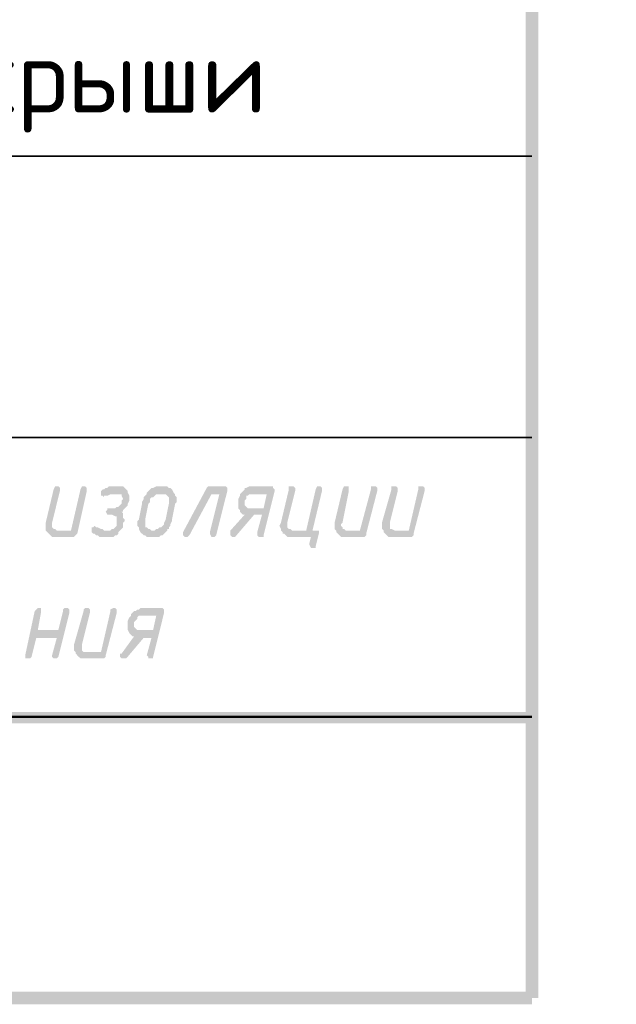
# Model space of a CAD drawing. Header units: millimetres. Extents: x 1114507 to 93926427, y 174473 to 817039.
# Tile 412 of 483: x 2110370 to 2111970, y 767372 to 770012. Entities that reach past the tile are written whole.
import ezdxf

# ---------------------------------------------------------------- set-up
doc = ezdxf.new("R2010")
doc.units = ezdxf.units.MM
doc.layers.add('PDF11_Geometry', color=1, linetype='Continuous')
doc.layers.add('PDF11_Text', color=7, linetype='Continuous')
doc.styles.add('PDF ISOCPEUR', font='isocpeur.TTF')
doc.styles.add('Суннат', font='ariali.ttf', dxfattribs={"height": 250})

msp = doc.modelspace()

# ---------------------------------------------------------------- hatches: boundary and pattern name
at = {"layer": 'PDF11_Text'}
for points in [[(2110469.3, 768761), (2110469.3, 768761), (2110465, 768761), (2110460.8, 768752.6), (2110439.6, 768663.6), (2110439.6, 768663.6), (2110439.6, 768655.2), (2110439.6, 768655.2), (2110439.6, 768646.7), (2110439.6, 768642.5), (2110469.3, 768642.5), (2110469.3, 768642.5), (2110465, 768646.7), (2110460.8, 768646.7), (2110456.6, 768650.9), (2110456.6, 768655.2), (2110456.6, 768659.4), (2110456.6, 768663.6), (2110477.7, 768748.3), (2110477.7, 768752.6), (2110477.7, 768756.8), (2110473.5, 768761)], [(2110541.2, 768761), (2110541.2, 768761), (2110537, 768761), (2110532.8, 768752.6), (2110507.4, 768642.5), (2110469.3, 768642.5), (2110439.6, 768642.5), (2110443.9, 768638.2), (2110448.1, 768634), (2110448.1, 768634), (2110452.3, 768629.8), (2110456.6, 768625.5), (2110460.8, 768625.5), (2110465, 768625.5), (2110511.6, 768625.5), (2110511.6, 768625.5), (2110515.8, 768625.5), (2110520.1, 768629.8), (2110524.3, 768634), (2110549.7, 768748.3), (2110549.7, 768752.6), (2110549.7, 768756.8), (2110545.5, 768761)], [(2110634.4, 768761), (2110625.9, 768761), (2110621.7, 768761), (2110617.5, 768761), (2110609, 768761), (2110604.8, 768756.8), (2110600.5, 768756.8), (2110596.3, 768752.6), (2110592.1, 768752.6), (2110587.8, 768748.3), (2110587.8, 768744.1), (2110630.2, 768739.8), (2110634.4, 768739.8), (2110638.6, 768739.8), (2110642.9, 768739.8), (2110642.9, 768735.6), (2110647.1, 768727.1), (2110647.1, 768727.1), (2110642.9, 768722.9), (2110642.9, 768722.9), (2110642.9, 768714.4), (2110638.6, 768710.2), (2110634.4, 768706), (2110630.2, 768706), (2110625.9, 768701.7), (2110621.7, 768701.7), (2110609, 768701.7), (2110609, 768701.7), (2110604.8, 768701.7), (2110604.8, 768697.5), (2110600.5, 768693.3), (2110600.5, 768693.3), (2110604.8, 768684.8), (2110604.8, 768684.8), (2110609, 768684.8), (2110617.5, 768684.8), (2110617.5, 768684.8), (2110625.9, 768680.6), (2110630.2, 768680.6), (2110630.2, 768676.3), (2110630.2, 768672.1), (2110630.2, 768667.9), (2110630.2, 768663.6), (2110630.2, 768663.6), (2110630.2, 768655.2), (2110625.9, 768650.9), (2110621.7, 768646.7), (2110617.5, 768646.7), (2110613.2, 768642.5), (2110609, 768642.5), (2110596.3, 768642.5), (2110638.6, 768642.5), (2110642.9, 768646.7), (2110647.1, 768650.9), (2110647.1, 768655.2), (2110647.1, 768663.6), (2110651.3, 768667.9), (2110651.3, 768672.1), (2110647.1, 768676.3), (2110647.1, 768684.8), (2110647.1, 768689), (2110642.9, 768693.3), (2110647.1, 768693.3), (2110647.1, 768697.5), (2110651.3, 768701.7), (2110655.6, 768706), (2110659.8, 768710.2), (2110659.8, 768714.4), (2110664, 768722.9), (2110664, 768722.9), (2110664, 768731.4), (2110664, 768731.4), (2110664, 768735.6), (2110659.8, 768744.1), (2110659.8, 768748.3), (2110655.6, 768752.6), (2110655.6, 768752.6), (2110651.3, 768756.8), (2110647.1, 768761), (2110642.9, 768761)], [(2110753, 768761), (2110753, 768761), (2110744.5, 768761), (2110740.3, 768761), (2110736, 768761), (2110727.6, 768756.8), (2110723.3, 768756.8), (2110719.1, 768752.6), (2110714.9, 768748.3), (2110714.9, 768748.3), (2110710.6, 768744.1), (2110748.7, 768739.8), (2110753, 768739.8), (2110757.2, 768739.8), (2110761.4, 768739.8), (2110765.7, 768735.6), (2110769.9, 768731.4), (2110769.9, 768727.1), (2110769.9, 768722.9), (2110769.9, 768718.7), (2110769.9, 768714.4), (2110761.4, 768672.1), (2110761.4, 768672.1), (2110757.2, 768663.6), (2110757.2, 768659.4), (2110753, 768655.2), (2110748.7, 768650.9), (2110744.5, 768650.9), (2110740.3, 768646.7), (2110736, 768646.7), (2110731.8, 768642.5), (2110727.6, 768642.5), (2110765.7, 768642.5), (2110765.7, 768646.7), (2110769.9, 768646.7), (2110769.9, 768650.9), (2110774.1, 768655.2), (2110774.1, 768659.4), (2110778.4, 768667.9), (2110778.4, 768672.1), (2110786.8, 768714.4), (2110791.1, 768718.7), (2110791.1, 768722.9), (2110791.1, 768722.9), (2110791.1, 768731.4), (2110786.8, 768735.6), (2110786.8, 768739.8), (2110782.6, 768744.1), (2110778.4, 768752.6), (2110778.4, 768752.6), (2110774.1, 768756.8), (2110769.9, 768756.8), (2110765.7, 768761), (2110761.4, 768761)], [(2110918.1, 768761), (2110880, 768761), (2110875.8, 768761), (2110871.5, 768756.8), (2110808, 768638.2), (2110808, 768634), (2110808, 768629.8), (2110812.2, 768625.5), (2110816.5, 768625.5), (2110820.7, 768625.5), (2110825, 768629.8), (2110884.2, 768739.8), (2110905.4, 768739.8), (2110926.6, 768748.3), (2110926.6, 768752.6), (2110926.6, 768756.8), (2110922.3, 768761)], [(2110926.6, 768748.3), (2110905.4, 768739.8), (2110880, 768638.2), (2110880, 768634), (2110880, 768634), (2110884.2, 768625.5), (2110884.2, 768625.5), (2110888.5, 768625.5), (2110888.5, 768625.5), (2110892.7, 768625.5), (2110896.9, 768629.8)], [(2111045.1, 768761), (2111002.8, 768761), (2110994.3, 768761), (2110990.1, 768761), (2110985.9, 768761), (2110977.4, 768756.8), (2110973.2, 768756.8), (2110973.2, 768752.6), (2110968.9, 768748.3), (2110964.7, 768744.1), (2111032.4, 768739.8), (2111024, 768701.7), (2110985.9, 768701.7), (2110956.2, 768701.7), (2110960.4, 768697.5), (2110960.4, 768693.3), (2110964.7, 768689), (2110968.9, 768684.8), (2110973.2, 768684.8), (2111019.7, 768684.8), (2111007, 768638.2), (2111007, 768634), (2111007, 768629.8), (2111011.3, 768625.5), (2111015.5, 768625.5), (2111019.7, 768625.5), (2111024, 768625.5), (2111024, 768629.8), (2111053.6, 768748.3), (2111053.6, 768752.6), (2111053.6, 768752.6), (2111049.4, 768756.8), (2111049.4, 768761)], [(2111100.2, 768761), (2111096, 768761), (2111091.7, 768761), (2111091.7, 768752.6), (2111070.5, 768663.6), (2111070.5, 768663.6), (2111066.3, 768655.2), (2111066.3, 768655.2), (2111070.5, 768646.7), (2111070.5, 768642.5), (2111074.8, 768638.2), (2111074.8, 768634), (2111079, 768634), (2111083.2, 768629.8), (2111087.5, 768625.5), (2111091.7, 768625.5), (2111096, 768625.5), (2111151, 768625.5), (2111146.8, 768608.6), (2111146.8, 768604.3), (2111146.8, 768604.3), (2111151, 768595.9), (2111151, 768595.9), (2111155.2, 768595.9), (2111155.2, 768595.9), (2111163.7, 768595.9), (2111163.7, 768600.1), (2111172.2, 768634), (2111172.2, 768634), (2111172.2, 768642.5), (2111167.9, 768642.5), (2111163.7, 768642.5), (2111155.2, 768642.5), (2111100.2, 768642.5), (2111100.2, 768642.5), (2111096, 768646.7), (2111091.7, 768646.7), (2111087.5, 768650.9), (2111087.5, 768655.2), (2111087.5, 768659.4), (2111087.5, 768663.6), (2111108.7, 768748.3), (2111108.7, 768752.6), (2111108.7, 768756.8), (2111104.4, 768761)], [(2111172.2, 768761), (2111172.2, 768761), (2111167.9, 768761), (2111163.7, 768752.6), (2111138.3, 768642.5), (2111100.2, 768642.5), (2111155.2, 768642.5), (2111180.6, 768748.3), (2111180.6, 768752.6), (2111180.6, 768756.8), (2111176.4, 768761)], [(2111244.2, 768761), (2111244.2, 768761), (2111239.9, 768761), (2111235.7, 768752.6), (2111214.5, 768663.6), (2111214.5, 768663.6), (2111214.5, 768655.2), (2111214.5, 768655.2), (2111214.5, 768646.7), (2111218.7, 768642.5), (2111248.4, 768642.5), (2111244.2, 768642.5), (2111239.9, 768646.7), (2111235.7, 768646.7), (2111235.7, 768650.9), (2111231.5, 768655.2), (2111231.5, 768659.4), (2111235.7, 768663.6), (2111252.6, 768748.3), (2111252.6, 768752.6), (2111252.6, 768756.8), (2111252.6, 768761)], [(2111320.4, 768761), (2111316.1, 768761), (2111311.9, 768761), (2111311.9, 768752.6), (2111282.3, 768642.5), (2111248.4, 768642.5), (2111218.7, 768642.5), (2111218.7, 768638.2), (2111223, 768634), (2111223, 768634), (2111227.2, 768629.8), (2111231.5, 768625.5), (2111235.7, 768625.5), (2111244.2, 768625.5), (2111286.5, 768625.5), (2111290.7, 768625.5), (2111295, 768625.5), (2111299.2, 768629.8), (2111299.2, 768634), (2111328.8, 768748.3), (2111328.8, 768752.6), (2111328.8, 768756.8), (2111324.6, 768761)], [(2111375.4, 768761), (2111371.2, 768761), (2111367, 768761), (2111367, 768752.6), (2111341.5, 768663.6), (2111341.5, 768663.6), (2111341.5, 768655.2), (2111341.5, 768655.2), (2111341.5, 768646.7), (2111345.8, 768642.5), (2111375.4, 768642.5), (2111375.4, 768642.5), (2111367, 768646.7), (2111362.7, 768646.7), (2111362.7, 768650.9), (2111362.7, 768655.2), (2111362.7, 768659.4), (2111362.7, 768663.6), (2111383.9, 768748.3), (2111383.9, 768752.6), (2111383.9, 768756.8), (2111379.7, 768761)], [(2111447.4, 768761), (2111447.4, 768761), (2111438.9, 768761), (2111438.9, 768752.6), (2111413.5, 768642.5), (2111375.4, 768642.5), (2111345.8, 768642.5), (2111345.8, 768638.2), (2111350, 768634), (2111350, 768634), (2111354.2, 768629.8), (2111358.5, 768625.5), (2111367, 768625.5), (2111371.2, 768625.5), (2111417.8, 768625.5), (2111417.8, 768625.5), (2111422, 768625.5), (2111426.2, 768629.8), (2111426.2, 768634), (2111455.9, 768748.3), (2111455.9, 768752.6), (2111455.9, 768756.8), (2111451.6, 768761)], [(2110587.8, 768744.1), (2110587.8, 768739.8), (2110587.8, 768735.6), (2110592.1, 768735.6), (2110596.3, 768731.4), (2110596.3, 768731.4), (2110596.3, 768735.6), (2110604.8, 768735.6), (2110604.8, 768735.6), (2110613.2, 768739.8), (2110617.5, 768739.8), (2110621.7, 768739.8), (2110630.2, 768739.8)], [(2110710.6, 768744.1), (2110710.6, 768739.8), (2110706.4, 768735.6), (2110702.2, 768731.4), (2110702.2, 768727.1), (2110697.9, 768718.7), (2110697.9, 768714.4), (2110689.5, 768672.1), (2110685.2, 768667.9), (2110685.2, 768663.6), (2110685.2, 768663.6), (2110685.2, 768655.2), (2110689.5, 768650.9), (2110689.5, 768646.7), (2110693.7, 768638.2), (2110697.9, 768634), (2110697.9, 768634), (2110702.2, 768629.8), (2110706.4, 768629.8), (2110710.6, 768625.5), (2110714.9, 768625.5), (2110723.3, 768625.5), (2110727.6, 768625.5), (2110731.8, 768625.5), (2110740.3, 768625.5), (2110744.5, 768625.5), (2110748.7, 768629.8), (2110753, 768629.8), (2110757.2, 768634), (2110761.4, 768638.2), (2110765.7, 768642.5), (2110727.6, 768642.5), (2110723.3, 768642.5), (2110719.1, 768646.7), (2110714.9, 768646.7), (2110710.6, 768650.9), (2110706.4, 768650.9), (2110706.4, 768655.2), (2110706.4, 768663.6), (2110706.4, 768667.9), (2110706.4, 768672.1), (2110714.9, 768714.4), (2110714.9, 768714.4), (2110719.1, 768718.7), (2110719.1, 768727.1), (2110723.3, 768731.4), (2110727.6, 768731.4), (2110731.8, 768735.6), (2110736, 768739.8), (2110740.3, 768739.8), (2110744.5, 768739.8), (2110748.7, 768739.8)], [(2110964.7, 768744.1), (2110960.5, 768739.8), (2110960.5, 768735.6), (2110956.2, 768727.1), (2110956.2, 768722.9), (2110956.2, 768718.7), (2110956.2, 768714.4), (2110956.2, 768714.4), (2110956.2, 768706), (2110956.2, 768701.7), (2110985.9, 768701.7), (2110985.9, 768701.7), (2110981.6, 768701.7), (2110977.4, 768706), (2110973.2, 768710.2), (2110973.2, 768714.4), (2110973.2, 768714.4), (2110973.2, 768722.9), (2110973.2, 768722.9), (2110977.4, 768727.1), (2110977.4, 768735.6), (2110981.6, 768735.6), (2110985.9, 768739.8), (2110990.1, 768739.8), (2110998.6, 768739.8), (2111032.4, 768739.8)], [(2110973.2, 768684.8), (2110935, 768642.5), (2110935, 768638.2), (2110935, 768634), (2110935, 768629.8), (2110939.3, 768625.5), (2110943.5, 768625.5), (2110943.5, 768625.5), (2110947.7, 768625.5), (2110998.6, 768684.8), (2111019.7, 768684.8)], [(2110570.9, 768655.2), (2110570.9, 768655.2), (2110566.7, 768650.9), (2110562.4, 768650.9), (2110562.4, 768642.5), (2110562.4, 768638.2), (2110566.7, 768634), (2110570.9, 768634), (2110575.1, 768629.8), (2110579.4, 768629.8), (2110583.6, 768625.5), (2110587.8, 768625.5), (2110592.1, 768625.5), (2110604.8, 768625.5), (2110609, 768625.5), (2110613.2, 768625.5), (2110621.7, 768625.5), (2110625.9, 768629.8), (2110630.2, 768629.8), (2110634.4, 768634), (2110634.4, 768638.2), (2110638.6, 768642.5), (2110596.3, 768642.5), (2110596.3, 768642.5), (2110592.1, 768646.7), (2110587.8, 768646.7), (2110579.4, 768650.9), (2110575.1, 768650.9)], [(2110418.4, 768435), (2110418.4, 768435), (2110414.2, 768430.7), (2110410, 768426.5), (2110384.6, 768307.9), (2110384.6, 768307.9), (2110384.6, 768303.7), (2110384.6, 768299.5), (2110388.8, 768299.5), (2110393, 768299.5), (2110393, 768299.5), (2110397.3, 768299.5), (2110401.5, 768303.7), (2110414.2, 768354.5), (2110469.3, 768354.5), (2110418.4, 768375.7), (2110426.9, 768422.3), (2110426.9, 768426.5), (2110426.9, 768426.5), (2110426.9, 768430.7), (2110426.9, 768435)], [(2110494.7, 768435), (2110490.4, 768435), (2110486.2, 768430.7), (2110486.2, 768426.5), (2110473.5, 768375.7), (2110418.4, 768375.7), (2110469.3, 768354.5), (2110456.6, 768307.9), (2110456.6, 768307.9), (2110456.6, 768303.7), (2110460.8, 768299.5), (2110460.8, 768299.5), (2110465, 768299.5), (2110465, 768299.5), (2110469.3, 768299.5), (2110473.5, 768303.7), (2110503.1, 768422.3), (2110503.1, 768426.5), (2110503.1, 768430.7), (2110498.9, 768435)], [(2110549.7, 768435), (2110545.5, 768435), (2110541.2, 768430.7), (2110541.2, 768426.5), (2110515.8, 768337.6), (2110515.8, 768333.3), (2110515.8, 768329.1), (2110515.8, 768329.1), (2110515.8, 768320.6), (2110520.1, 768316.4), (2110549.7, 768316.4), (2110549.7, 768316.4), (2110541.2, 768316.4), (2110537, 768320.6), (2110537, 768324.9), (2110537, 768329.1), (2110537, 768329.1), (2110537, 768337.6), (2110558.2, 768422.3), (2110558.2, 768426.5), (2110558.2, 768430.7), (2110553.9, 768435)], [(2110621.7, 768435), (2110621.7, 768435), (2110613.2, 768430.7), (2110613.2, 768426.5), (2110587.8, 768316.4), (2110549.7, 768316.4), (2110520.1, 768316.4), (2110520.1, 768312.2), (2110524.3, 768307.9), (2110524.3, 768307.9), (2110528.5, 768303.7), (2110532.8, 768299.5), (2110541.2, 768299.5), (2110545.5, 768299.5), (2110592.1, 768299.5), (2110592.1, 768299.5), (2110596.3, 768299.5), (2110600.5, 768303.7), (2110600.5, 768307.9), (2110630.2, 768422.3), (2110630.2, 768426.5), (2110630.2, 768430.7), (2110625.9, 768435)], [(2110748.7, 768435), (2110706.4, 768435), (2110697.9, 768435), (2110693.7, 768435), (2110689.5, 768430.7), (2110685.2, 768430.7), (2110681, 768426.5), (2110676.7, 768426.5), (2110672.5, 768422.3), (2110668.3, 768418), (2110736, 768413.8), (2110727.6, 768375.7), (2110693.7, 768375.7), (2110659.8, 768375.7), (2110664, 768367.2), (2110664, 768367.2), (2110668.3, 768363), (2110672.5, 768358.8), (2110676.7, 768358.8), (2110723.3, 768354.5), (2110710.6, 768307.9), (2110710.6, 768307.9), (2110714.9, 768303.7), (2110714.9, 768299.5), (2110719.1, 768299.5), (2110723.3, 768299.5), (2110727.6, 768299.5), (2110727.6, 768303.7), (2110757.2, 768422.3), (2110757.2, 768426.5), (2110757.2, 768426.5), (2110757.2, 768430.7), (2110753, 768435)], [(2110668.3, 768418), (2110668.3, 768413.8), (2110664, 768409.6), (2110659.8, 768401.1), (2110659.8, 768396.9), (2110659.8, 768392.6), (2110659.8, 768388.4), (2110659.8, 768384.2), (2110659.8, 768379.9), (2110659.8, 768375.7), (2110693.7, 768375.7), (2110689.4, 768375.7), (2110685.2, 768375.7), (2110681, 768379.9), (2110676.7, 768384.2), (2110676.7, 768388.4), (2110676.7, 768388.4), (2110676.7, 768396.9), (2110676.7, 768396.9), (2110681, 768401.1), (2110685.2, 768405.3), (2110685.2, 768409.6), (2110689.4, 768413.8), (2110693.7, 768413.8), (2110702.2, 768413.8), (2110736, 768413.8)], [(2110676.7, 768358.8), (2110642.9, 768312.2), (2110638.6, 768312.2), (2110638.6, 768307.9), (2110638.6, 768303.7), (2110642.9, 768299.5), (2110647.1, 768299.5), (2110651.3, 768299.5), (2110655.6, 768299.5), (2110702.2, 768354.5), (2110723.3, 768354.5)]]:
    msp.add_hatch(color=256, dxfattribs=at).paths.add_polyline_path(points)

# ---------------------------------------------------------------- linework, layer by layer
at = {"layer": 'PDF11_Geometry', "color": 7, "lineweight": 35}
for points in [[(2100920.7, 769646), (2111743.8, 769646)], [(2100920.7, 768892.3), (2111743.8, 768892.3)]]:
    msp.add_lwpolyline(points, dxfattribs=at)
at = {"layer": 'PDF11_Geometry', "color": 7, "lineweight": 50}
msp.add_lwpolyline([(2100920.7, 768142.8), (2111743.8, 768142.8)], dxfattribs=at)
for points in [[(2111760.8, 771153.5), (2111726.9, 771153.5), (2111760.8, 767389.1)], [(2111726.9, 771153.5), (2111760.8, 767389.1), (2111726.9, 767389.1)], [(2100920.7, 768155.5), (2100920.7, 768125.9), (2111743.8, 768155.5)], [(2100920.7, 767406), (2100920.7, 767372.1), (2111743.8, 767406)]]:
    msp.add_solid(points, dxfattribs=at)
at = {"layer": 'PDF11_Geometry', "color": 7, "lineweight": 35}
for points in [[(2100920.7, 768125.9), (2111743.8, 768155.5), (2111743.8, 768125.9)], [(2100920.7, 767372.1), (2111743.8, 767406), (2111743.8, 767372.1)]]:
    msp.add_solid(points, dxfattribs=at)

# ---------------------------------------------------------------- texts
at = {"color": 0, "insert": (1658556.4, 769145.4), "char_height": 200, "width": 5434.652, "attachment_point": 1, "style": 'Суннат'}
msp.add_mtext('\\pi1694.65184;{\\fISOCPEUR|b0|i0|c204|p34;\\LВвод от солнечных панелей к \\fISOCPEUR|b0|i0|c0|p34;\\P\\pi3194.65184;\\fISOCPEUR|b0|i0|c204|p34;инвертор с крыши }', dxfattribs=at)
at = {"layer": 'PDF11_Text', "insert": (2104034.1, 769709.6), "char_height": 196.501, "attachment_point": 7, "style": 'PDF ISOCPEUR'}
msp.add_mtext('кровельным держателем проволоки для плоской крыши', dxfattribs=at)

doc.saveas('drawing.dxf')
